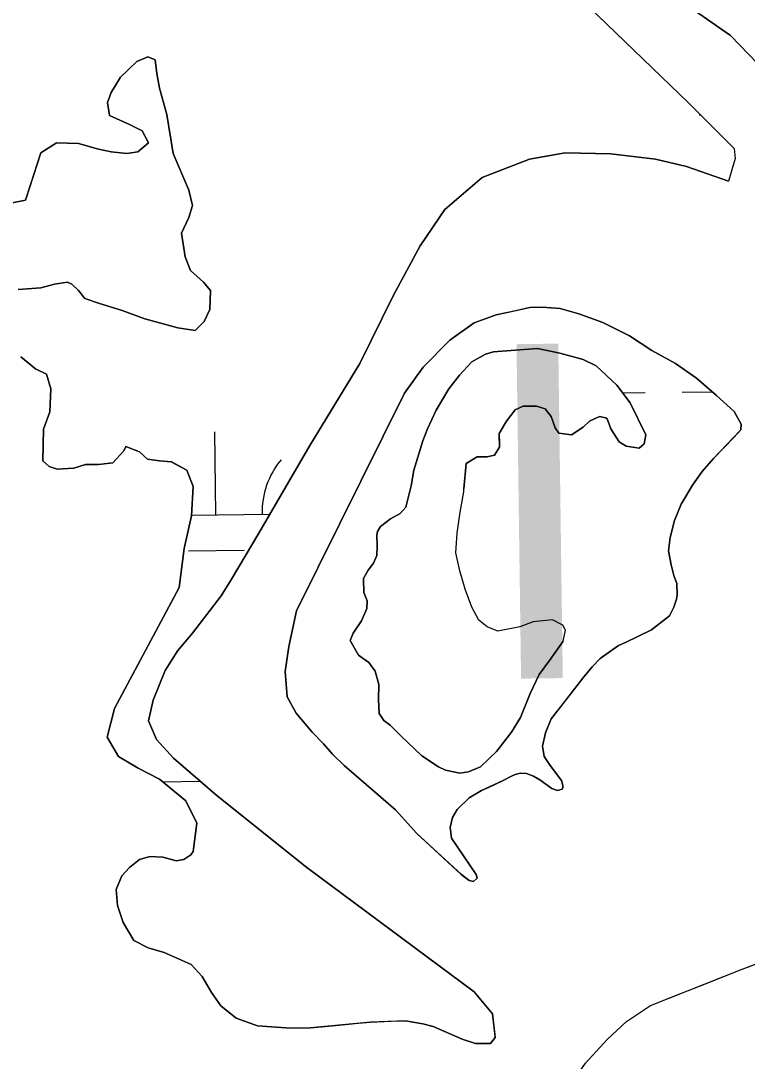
# Model space of a CAD drawing. Extents: x 3694830 to 3732949, y 415201 to 440970.
# Drawn here: x 3722603.6 to 3722918.3, y 422429.9 to 422880.9 of the extents above; entities that cross this region are included whole.
import ezdxf

# ---------------------------------------------------------------- set-up
doc = ezdxf.new("R2010")
doc.units = 0
for name, color, linetype in [('V-TOPO-GNAM-IDEN', 7, 'Continuous'), ('V-TOPO-SHOR', 7, 'Continuous'), ('V-WETL-SWMP', 7, 'Continuous')]:
    doc.layers.add(name, color=color, linetype=linetype)

msp = doc.modelspace()

# ---------------------------------------------------------------- linework, layer by layer
at = {"layer": 'V-TOPO-SHOR'}
for points in [[(3722515.89, 423236.4), (3722564.9, 423200.01), (3722651.84, 423116.96), (3722837.19, 422938.2), (3722882.24, 422894.7), (3722911.1, 422874.53), (3722922.95, 422862.27), (3722926.11, 422850.01), (3722935.2, 422831.43), (3722965.63, 422798.21), (3723006.33, 422758.26), (3723028.07, 422743.63), (3723045.06, 422728.6), (3723084.59, 422693), (3723130.83, 422664.92), (3723152.96, 422652.26), (3723164.04, 422655.02), (3723176.49, 422664.21), (3723180.64, 422667.28), (3723193.3, 422674.78), (3723211.49, 422683.08), (3723237.97, 422684.65), (3723233.63, 422647.98)], [(3722551.85, 423185.78), (3722699.65, 423032.73), (3722822.16, 422913.7), (3722892.9, 422845.28)], [(3722653.87, 422863.22), (3722658.62, 422865.2), (3722661.78, 422864.01), (3722662.57, 422858.08), (3722663.75, 422851.75), (3722666.91, 422840.29), (3722669.67, 422823.29), (3722676.39, 422807.47), (3722677.97, 422800.75), (3722676.38, 422795.61), (3722673.22, 422788.89), (3722674.8, 422778.61), (3722677.17, 422772.68), (3722682.7, 422767.54), (3722685.86, 422763.98), (3722685.46, 422755.68), (3722683.09, 422750.54), (3722679.13, 422746.59), (3722671.62, 422747.78), (3722657.39, 422751.73), (3722647.51, 422755.3), (3722637.23, 422758.46), (3722631.3, 422760.44), (3722628.54, 422764), (3722625.77, 422766.77), (3722623.79, 422767.56), (3722618.26, 422766.77), (3722612.33, 422765.19), (3722602.44, 422764.4)], [(3722597.71, 422801.57), (3722605.62, 422803.15), (3722607.99, 422810.26), (3722612.35, 422823.7), (3722619.07, 422828.05), (3722628.56, 422827.65), (3722637.25, 422825.27), (3722642.79, 422824.09), (3722649.51, 422823.29), (3722654.25, 422824.08), (3722659, 422828.04), (3722656.23, 422833.17), (3722650.7, 422835.94), (3722642, 422839.9), (3722641.22, 422845.43), (3722642.8, 422849.78), (3722646.75, 422856.5), (3722653.87, 422863.22)], [(3722892.9, 422845.28), (3722912.66, 422825.5), (3722913.06, 422821.16), (3722910.26, 422811.35)], [(3722750.52, 422732.33), (3722750.52, 422732.34), (3722765.16, 422761.98), (3722776.63, 422783.32), (3722787.31, 422799.13), (3722803.52, 422812.96), (3722824.08, 422820.86), (3722839.5, 422823.63), (3722859.27, 422823.22), (3722878.64, 422820.84), (3722892.08, 422817.68), (3722910.26, 422811.35)], [(3722915.53, 422703.59), (3722915.73, 422705.96), (3722912.76, 422711.5), (3722905.06, 422718.42), (3722896.36, 422725.93), (3722887.27, 422732.26), (3722877, 422738), (3722867.31, 422744.33), (3722855.85, 422750.06), (3722845.37, 422753.82), (3722837.27, 422756.2), (3722829.56, 422756.79), (3722824.22, 422756.6), (3722817.9, 422755.21), (3722809.6, 422753.44), (3722800.1, 422749.88), (3722789.43, 422742.38), (3722777.96, 422730.72), (3722769.91, 422719.41)], [(3722773.86, 422686.01), (3722777.81, 422698.85), (3722779.79, 422703.99), (3722783.55, 422712.1), (3722789.09, 422721.38), (3722793.64, 422727.31), (3722798.97, 422733.04), (3722804.91, 422736.4), (3722808.46, 422737.39), (3722827.44, 422738.77), (3722837.13, 422736.78), (3722847.21, 422734.01), (3722852.94, 422731.24), (3722861.83, 422722.94), (3722867.56, 422715.23), (3722874.47, 422701.39), (3722873.68, 422697.44), (3722871.51, 422695.66), (3722865.97, 422696.45), (3722862.81, 422698.43), (3722859.25, 422703.96), (3722857.67, 422708.31), (3722857.08, 422708.71), (3722854.31, 422709.3), (3722849.97, 422707.33), (3722847.2, 422704.76), (3722842.25, 422701.4), (3722836.72, 422702.19), (3722835.14, 422704.37), (3722833.36, 422709.31), (3722830.79, 422712.67), (3722827.04, 422713.86), (3722821.31, 422713.86), (3722817.75, 422712.28), (3722813.99, 422707.34), (3722810.82, 422702), (3722811.02, 422697.46), (3722811.02, 422696.07), (3722808.84, 422692.52), (3722805.68, 422691.92), (3722801.33, 422691.93), (3722796.59, 422688.96), (3722795.58, 422677.92)], [(3722603.62, 422735.15), (3722609.94, 422730.01), (3722614.69, 422727.63), (3722616.66, 422721.31), (3722616.26, 422711.42), (3722613.49, 422703.91), (3722613.09, 422690.08), (3722615.86, 422687.7), (3722619.42, 422686.52), (3722626.53, 422686.91), (3722631.67, 422688.49), (3722637.21, 422688.49), (3722643.53, 422689.28), (3722648.28, 422694.41), (3722649.07, 422696.39), (3722655, 422694.02), (3722658.56, 422690.85), (3722663.7, 422690.06), (3722668.83, 422689.66), (3722675.55, 422686.1), (3722678.32, 422678.99), (3722677.52, 422666.34), (3722674.36, 422652.1), (3722672.22, 422635.2)], [(3722672.22, 422635.2), (3722644.21, 422582.78), (3722640.97, 422570.39), (3722646, 422561.95), (3722654.44, 422556.92), (3722663.77, 422552.07), (3722675.08, 422542.73), (3722679.93, 422533.04), (3722678.31, 422520.83), (3722677.24, 422519.39), (3722674.18, 422517.23), (3722670.95, 422516.7), (3722668.44, 422517.42), (3722665.21, 422518.31), (3722659.46, 422518.67), (3722654.97, 422517.23), (3722650.66, 422513.83), (3722647.43, 422510.23), (3722644.92, 422504.31), (3722645.45, 422497.3), (3722647.96, 422489.95), (3722652.63, 422482.22), (3722658.74, 422478.99), (3722665.74, 422477.01), (3722677.41, 422471.81), (3722682.26, 422466.6), (3722686.21, 422459.6), (3722690.34, 422453.85), (3722696.98, 422448.46), (3722706.14, 422445.23), (3722720.5, 422444.15), (3722729.12, 422444.33), (3722740.07, 422445.4), (3722749.95, 422446.3), (3722755.16, 422446.84), (3722764.13, 422447.2), (3722770.24, 422447.38), (3722777.78, 422446.12), (3722782.27, 422444.86), (3722794.84, 422439.47), (3722800.58, 422437.5), (3722807.05, 422437.5), (3722809.2, 422440.19), (3722809.02, 422441.81), (3722807.95, 422450.42), (3722800.05, 422459.94), (3722727.51, 422513.82), (3722688.73, 422544.89), (3722669.7, 422561.23), (3722662.34, 422569.31), (3722658.93, 422577.39), (3722660.9, 422586.36), (3722666.11, 422599.29), (3722671.68, 422607.91), (3722677.96, 422615.45), (3722690.36, 422631.61), (3722694.85, 422638.79), (3722706.7, 422658.72), (3722728.79, 422696.79), (3722750.52, 422732.33)], [(3722769.91, 422719.41), (3722723.04, 422625.14), (3722719.8, 422609.7), (3722718.19, 422598.75), (3722719.08, 422587.79), (3722722.85, 422580.79), (3722729.85, 422572.53), (3722734.7, 422567.5), (3722738.65, 422563.01), (3722743.68, 422557.99), (3722765.94, 422538.77), (3722775.27, 422528.54), (3722794.48, 422510.76), (3722797.9, 422508.24), (3722799.69, 422507.7), (3722801.31, 422509.14), (3722800.95, 422510.76), (3722790.18, 422526.56), (3722789.64, 422531.23), (3722790.72, 422535.54), (3722792.69, 422538.95), (3722797.9, 422543.97), (3722803.29, 422547.21), (3722806.52, 422548.64), (3722812.27, 422551.34), (3722816.22, 422553.49), (3722817.83, 422554.21), (3722820.17, 422554.75), (3722822.68, 422554.57), (3722825.73, 422553.49), (3722828.43, 422551.87), (3722831.12, 422549.9), (3722833.63, 422548.1), (3722835.25, 422547.56), (3722836.15, 422547.2), (3722838.12, 422547.74), (3722838.48, 422548.46), (3722838.48, 422549.36), (3722837.94, 422551.51), (3722832.92, 422557.98), (3722830.4, 422561.93), (3722829.68, 422566.42), (3722830.94, 422572.16), (3722833.46, 422578.27), (3722838.3, 422584.55), (3722842.62, 422590.12), (3722847.1, 422595.86), (3722851.23, 422600.89), (3722854.65, 422604.48), (3722862.55, 422610.04), (3722865.96, 422611.48), (3722876.91, 422616.87), (3722884.63, 422622.97), (3722886.61, 422626.74), (3722887.69, 422630.15), (3722888.05, 422631.95), (3722887.87, 422636.98), (3722886.61, 422640.39), (3722885.35, 422645.06), (3722884.28, 422651.16), (3722885, 422656.91), (3722886.79, 422664.27), (3722889.67, 422671.27), (3722894.7, 422679.53), (3722898.83, 422685.45), (3722903.67, 422691.2), (3722912.48, 422700.18), (3722915.53, 422703.59)], [(3722838.67, 422612.02), (3722832.74, 422603.58), (3722828.25, 422597.48), (3722824.3, 422589.22), (3722820.17, 422578.81), (3722816.22, 422572.52), (3722809.75, 422564.09), (3722802.75, 422557.44), (3722797.54, 422555.29), (3722793.77, 422554.75), (3722787.67, 422556.01), (3722784.62, 422557.44), (3722777.43, 422562.29), (3722768.1, 422571.09), (3722763.61, 422575.58), (3722760.92, 422577.55), (3722758.94, 422580.61), (3722758.58, 422586.71), (3722758.76, 422593.18), (3722757.15, 422598.92), (3722754.46, 422602.69), (3722749.97, 422605.92), (3722746.38, 422612.21), (3722747.63, 422615.44), (3722751.22, 422620.83), (3722753.56, 422626.04), (3722753.74, 422629.45), (3722752.3, 422633.04), (3722752.12, 422639.14), (3722754.1, 422642.74), (3722756.43, 422645.79), (3722757.87, 422649.02), (3722758.05, 422653.15), (3722757.87, 422658), (3722758.23, 422659.43), (3722759.49, 422661.59), (3722763.8, 422665), (3722767.93, 422667.33), (3722770.44, 422670.03), (3722772.78, 422679.36), (3722773.86, 422686.01)], [(3722838.67, 422612.02), (3722839.57, 422616.69), (3722838.49, 422618.84), (3722834, 422621.18), (3722825.56, 422620.28), (3722819.81, 422618.13), (3722810.3, 422616.33), (3722805.63, 422618.13), (3722802.04, 422621.01), (3722798.99, 422626.75), (3722796.11, 422634.47), (3722793.78, 422642.37), (3722792.17, 422650.27), (3722792.71, 422658.71), (3722793.96, 422667.87), (3722795.58, 422676.67), (3722795.58, 422677.92)], [(3722650.84, 422078.78), (3722695.23, 422159.75), (3722727.93, 422212.2), (3722759, 422271.38), (3722775.01, 422301.24), (3722788.47, 422329.89), (3722798.96, 422349.53), (3722804.48, 422359.34), (3722807.3, 422366.74), (3722808.65, 422370.24), (3722815.24, 422381.67), (3722825.6, 422395.66), (3722841.88, 422419.87), (3722848.33, 422429.02), (3722857.62, 422439.24), (3722866.09, 422447.04), (3722876.45, 422454.03), (3722887.21, 422458.33), (3722900.26, 422463.44), (3722916.13, 422469.76), (3722929.04, 422474.6)]]:
    msp.add_lwpolyline(points, dxfattribs=at)
at = {"layer": 'V-WETL-SWMP'}
for p, q in [((3722822.16, 422913.7), (3722892.9, 422845.28)), ((3722911.1, 422874.53), (3722882.24, 422894.7)), ((3722922.95, 422862.27), (3722911.1, 422874.53)), ((3722658.62, 422865.2), (3722653.87, 422863.22)), ((3722661.78, 422864.01), (3722658.62, 422865.2)), ((3722653.87, 422863.22), (3722646.75, 422856.5)), ((3722662.57, 422858.08), (3722661.78, 422864.01)), ((3722646.75, 422856.5), (3722642.8, 422849.78)), ((3722663.75, 422851.75), (3722662.57, 422858.08)), ((3722666.91, 422840.29), (3722663.75, 422851.75)), ((3722642.8, 422849.78), (3722641.22, 422845.43)), ((3722641.22, 422845.43), (3722642, 422839.9)), ((3722892.9, 422845.28), (3722912.66, 422825.5)), ((3722642, 422839.9), (3722650.7, 422835.94)), ((3722669.67, 422823.29), (3722666.91, 422840.29)), ((3722897.54, 422840.08), (3722898.09, 422840.09)), ((3722650.7, 422835.94), (3722656.23, 422833.17)), ((3722656.23, 422833.17), (3722659, 422828.03)), ((3722612.35, 422823.7), (3722605.62, 422803.15)), ((3722619.07, 422828.05), (3722612.35, 422823.7)), ((3722628.56, 422827.65), (3722619.07, 422828.05)), ((3722637.26, 422825.27), (3722628.56, 422827.65)), ((3722642.79, 422824.09), (3722637.26, 422825.27)), ((3722649.51, 422823.29), (3722642.79, 422824.09)), ((3722654.25, 422824.08), (3722649.51, 422823.29)), ((3722659, 422828.03), (3722654.25, 422824.08)), ((3722912.66, 422825.5), (3722913.06, 422821.15)), ((3722676.39, 422807.47), (3722669.67, 422823.29)), ((3722824.08, 422820.86), (3722803.52, 422812.96)), ((3722839.5, 422823.63), (3722824.08, 422820.86)), ((3722859.27, 422823.22), (3722839.5, 422823.63)), ((3722878.64, 422820.84), (3722859.27, 422823.22)), ((3722892.08, 422817.68), (3722878.64, 422820.84)), ((3722913.06, 422821.15), (3722910.26, 422811.35)), ((3722910.26, 422811.35), (3722892.08, 422817.68)), ((3722803.52, 422812.96), (3722787.31, 422799.13)), ((3722677.97, 422800.75), (3722676.39, 422807.47)), ((3722605.62, 422803.15), (3722597.71, 422801.57)), ((3722676.38, 422795.61), (3722677.97, 422800.75)), ((3722787.31, 422799.13), (3722776.63, 422783.32)), ((3722673.22, 422788.89), (3722676.38, 422795.61)), ((3722674.8, 422778.61), (3722673.22, 422788.89)), ((3722776.63, 422783.32), (3722765.16, 422761.98)), ((3722677.17, 422772.68), (3722674.8, 422778.61)), ((3722682.7, 422767.54), (3722677.17, 422772.68)), ((3722602.44, 422764.4), (3722612.33, 422765.19)), ((3722612.33, 422765.19), (3722618.26, 422766.77)), ((3722618.26, 422766.77), (3722623.79, 422767.56)), ((3722623.79, 422767.56), (3722625.77, 422766.77)), ((3722625.77, 422766.77), (3722628.54, 422764)), ((3722685.86, 422763.98), (3722682.7, 422767.54)), ((3722628.54, 422764), (3722631.3, 422760.44)), ((3722685.46, 422755.68), (3722685.86, 422763.98)), ((3722765.16, 422761.98), (3722750.52, 422732.34)), ((3722631.3, 422760.44), (3722637.23, 422758.46)), ((3722637.23, 422758.46), (3722647.51, 422755.3)), ((3722647.51, 422755.3), (3722657.39, 422751.73)), ((3722657.39, 422751.73), (3722671.62, 422747.78)), ((3722683.09, 422750.54), (3722685.46, 422755.68)), ((3722671.62, 422747.78), (3722679.13, 422746.59)), ((3722679.13, 422746.59), (3722683.09, 422750.54)), ((3722609.94, 422730.01), (3722603.62, 422735.15)), ((3722614.69, 422727.63), (3722609.94, 422730.01)), ((3722750.52, 422732.33), (3722728.79, 422696.78)), ((3722750.52, 422732.34), (3722750.52, 422732.33)), ((3722616.66, 422721.31), (3722614.69, 422727.63)), ((3722616.26, 422711.42), (3722616.66, 422721.31)), ((3722890.13, 422719.91), (3722903.15, 422720.07)), ((3722864.31, 422719.6), (3722874.13, 422719.72)), ((3722613.49, 422703.91), (3722616.26, 422711.42)), ((3722613.09, 422690.08), (3722613.49, 422703.91)), ((3722688.16, 422666.76), (3722687.73, 422702.75)), ((3722648.28, 422694.41), (3722643.53, 422689.28)), ((3722649.07, 422696.39), (3722648.28, 422694.41)), ((3722655, 422694.02), (3722649.07, 422696.39)), ((3722658.56, 422690.85), (3722655, 422694.02)), ((3722728.79, 422696.78), (3722706.7, 422658.72)), ((3722615.86, 422687.7), (3722613.09, 422690.08)), ((3722631.67, 422688.49), (3722626.53, 422686.91)), ((3722637.21, 422688.49), (3722631.67, 422688.49)), ((3722643.53, 422689.28), (3722637.21, 422688.49)), ((3722663.7, 422690.06), (3722658.56, 422690.85)), ((3722668.84, 422689.66), (3722663.7, 422690.06)), ((3722675.55, 422686.1), (3722668.84, 422689.66)), ((3722619.42, 422686.52), (3722615.86, 422687.7)), ((3722626.53, 422686.91), (3722619.42, 422686.52)), ((3722678.32, 422678.99), (3722675.55, 422686.1)), ((3722677.52, 422666.34), (3722678.32, 422678.99)), ((3722674.36, 422652.1), (3722677.52, 422666.34)), ((3722677.54, 422666.63), (3722711.52, 422667.04)), ((3722706.7, 422658.72), (3722694.85, 422638.79)), ((3722672.22, 422635.2), (3722674.36, 422652.1)), ((3722676.34, 422651.18), (3722700.34, 422651.47)), ((3722694.85, 422638.79), (3722690.36, 422631.61)), ((3722644.21, 422582.78), (3722672.22, 422635.2)), ((3722690.36, 422631.61), (3722677.97, 422615.45)), ((3722677.97, 422615.45), (3722671.68, 422607.91)), ((3722671.68, 422607.91), (3722666.11, 422599.29)), ((3722666.11, 422599.29), (3722660.9, 422586.36)), ((3722660.9, 422586.36), (3722658.93, 422577.39)), ((3722640.97, 422570.39), (3722644.21, 422582.78)), ((3722658.93, 422577.39), (3722662.34, 422569.31)), ((3722646, 422561.95), (3722640.97, 422570.39)), ((3722662.34, 422569.31), (3722669.7, 422561.23)), ((3722654.44, 422556.92), (3722646, 422561.95)), ((3722669.7, 422561.23), (3722688.73, 422544.88)), ((3722663.77, 422552.07), (3722654.44, 422556.92)), ((3722675.08, 422542.73), (3722663.77, 422552.07)), ((3722665.02, 422551.04), (3722681.33, 422551.24)), ((3722688.73, 422544.88), (3722727.51, 422513.82)), ((3722679.93, 422533.03), (3722675.08, 422542.73)), ((3722678.31, 422520.82), (3722679.93, 422533.03)), ((3722650.66, 422513.82), (3722654.97, 422517.23)), ((3722654.97, 422517.23), (3722659.46, 422518.67)), ((3722659.46, 422518.67), (3722665.21, 422518.31)), ((3722665.21, 422518.31), (3722670.95, 422516.7)), ((3722670.95, 422516.7), (3722674.18, 422517.23)), ((3722674.18, 422517.23), (3722677.24, 422519.39)), ((3722677.24, 422519.39), (3722678.31, 422520.82)), ((3722647.43, 422510.23), (3722650.66, 422513.82)), ((3722727.51, 422513.82), (3722800.05, 422459.94)), ((3722644.92, 422504.31), (3722647.43, 422510.23)), ((3722645.45, 422497.31), (3722644.92, 422504.31)), ((3722647.97, 422489.94), (3722645.45, 422497.31)), ((3722652.63, 422482.22), (3722647.97, 422489.94)), ((3722658.74, 422478.99), (3722652.63, 422482.22)), ((3722665.74, 422477.01), (3722658.74, 422478.99)), ((3722677.41, 422471.81), (3722665.74, 422477.01)), ((3722682.26, 422466.6), (3722677.41, 422471.81)), ((3722686.21, 422459.6), (3722682.26, 422466.6)), ((3722690.34, 422453.85), (3722686.21, 422459.6)), ((3722800.05, 422459.94), (3722807.95, 422450.42)), ((3722696.98, 422448.46), (3722690.34, 422453.85)), ((3722807.95, 422450.42), (3722809.2, 422440.19)), ((3722706.14, 422445.23), (3722696.98, 422448.46)), ((3722720.5, 422444.15), (3722706.14, 422445.23)), ((3722755.16, 422446.84), (3722729.12, 422444.33)), ((3722770.24, 422447.38), (3722755.16, 422446.84)), ((3722777.78, 422446.12), (3722770.24, 422447.38)), ((3722782.27, 422444.86), (3722777.78, 422446.12)), ((3722794.84, 422439.47), (3722782.27, 422444.86)), ((3722729.12, 422444.33), (3722720.5, 422444.15)), ((3722800.58, 422437.5), (3722794.84, 422439.47)), ((3722807.05, 422437.5), (3722800.58, 422437.5)), ((3722809.2, 422440.19), (3722807.05, 422437.5))]:
    msp.add_line(p, q, dxfattribs=at)
for points in [[(3722769.91, 422719.4), (3722777.96, 422730.72), (3722789.43, 422742.38), (3722800.1, 422749.88), (3722809.6, 422753.44), (3722824.22, 422756.6), (3722829.56, 422756.79), (3722837.27, 422756.2), (3722845.37, 422753.82), (3722855.85, 422750.06), (3722867.31, 422744.32), (3722876.99, 422738), (3722887.27, 422732.26), (3722896.36, 422725.93), (3722905.06, 422718.42), (3722912.76, 422711.5), (3722915.73, 422705.96), (3722915.53, 422703.59), (3722912.47, 422700.18), (3722903.68, 422691.2), (3722898.83, 422685.45), (3722894.7, 422679.53), (3722889.67, 422671.27), (3722886.79, 422664.27), (3722885, 422656.91), (3722884.28, 422651.16), (3722885.35, 422645.06), (3722886.61, 422640.39), (3722887.87, 422636.98), (3722888.05, 422631.95), (3722887.69, 422630.15), (3722886.61, 422626.74), (3722884.64, 422622.97), (3722876.91, 422616.87), (3722865.96, 422611.48), (3722862.55, 422610.04), (3722854.65, 422604.48), (3722851.23, 422600.89), (3722847.1, 422595.86), (3722833.46, 422578.27), (3722830.94, 422572.16), (3722829.69, 422566.42), (3722830.4, 422561.93), (3722832.92, 422557.98), (3722837.94, 422551.51), (3722838.48, 422549.36), (3722838.48, 422548.46), (3722838.12, 422547.74), (3722836.15, 422547.2), (3722833.63, 422548.1), (3722828.43, 422551.87), (3722825.73, 422553.49), (3722822.68, 422554.57), (3722820.17, 422554.75), (3722817.83, 422554.21), (3722816.22, 422553.49), (3722812.27, 422551.34), (3722803.29, 422547.21), (3722797.9, 422543.97), (3722792.69, 422538.95), (3722790.72, 422535.54), (3722789.64, 422531.23), (3722790.18, 422526.56), (3722800.95, 422510.76), (3722801.31, 422509.14), (3722799.69, 422507.7), (3722797.9, 422508.24), (3722794.49, 422510.76), (3722775.27, 422528.54), (3722765.94, 422538.77), (3722743.68, 422557.99), (3722738.65, 422563.01), (3722734.7, 422567.5), (3722729.85, 422572.53), (3722722.85, 422580.79), (3722719.08, 422587.79), (3722718.18, 422598.75), (3722719.8, 422609.7), (3722723.03, 422625.14)], [(3722773.85, 422686.01), (3722772.78, 422679.36), (3722770.44, 422670.03), (3722767.93, 422667.33), (3722763.8, 422665), (3722759.49, 422661.59), (3722758.23, 422659.43), (3722757.87, 422658), (3722758.05, 422653.15), (3722757.87, 422649.02), (3722756.43, 422645.79), (3722754.1, 422642.73), (3722752.12, 422639.14), (3722752.3, 422633.04), (3722753.74, 422629.45), (3722753.56, 422626.04), (3722751.22, 422620.83), (3722747.63, 422615.44), (3722746.38, 422612.21), (3722749.97, 422605.93), (3722754.45, 422602.69), (3722757.15, 422598.92), (3722758.76, 422593.18), (3722758.58, 422586.71), (3722758.94, 422580.61), (3722760.92, 422577.55), (3722763.61, 422575.58), (3722768.1, 422571.09), (3722777.43, 422562.29), (3722784.62, 422557.44), (3722787.67, 422556.01), (3722793.77, 422554.75), (3722797.54, 422555.29), (3722802.75, 422557.44), (3722809.75, 422564.08), (3722816.22, 422572.52), (3722820.17, 422578.81), (3722824.3, 422589.22), (3722828.25, 422597.48), (3722832.74, 422603.58), (3722838.67, 422612.02), (3722839.56, 422616.69), (3722838.49, 422618.85), (3722834, 422621.18), (3722825.56, 422620.28), (3722819.81, 422618.13), (3722810.3, 422616.33), (3722805.63, 422618.13), (3722802.04, 422621), (3722798.99, 422626.75), (3722796.11, 422634.47), (3722793.78, 422642.37), (3722792.17, 422650.27), (3722792.71, 422658.71), (3722793.96, 422667.87), (3722795.58, 422676.67), (3722795.58, 422677.92), (3722796.59, 422688.96), (3722801.33, 422691.93), (3722805.68, 422691.92), (3722808.84, 422692.52), (3722811.02, 422696.07), (3722810.82, 422702), (3722813.99, 422707.34), (3722817.75, 422712.28), (3722821.31, 422713.86), (3722827.04, 422713.86), (3722830.79, 422712.67), (3722833.36, 422709.31), (3722835.14, 422704.37), (3722836.72, 422702.19), (3722842.25, 422701.4), (3722847.2, 422704.76), (3722849.96, 422707.33), (3722854.31, 422709.3), (3722857.08, 422708.71), (3722857.67, 422708.31), (3722859.25, 422703.96), (3722862.81, 422698.43), (3722865.97, 422696.45), (3722871.51, 422695.66), (3722873.68, 422697.44), (3722874.47, 422701.39), (3722867.56, 422715.23), (3722861.83, 422722.94), (3722852.94, 422731.24), (3722847.21, 422734.01), (3722837.13, 422736.78), (3722827.44, 422738.77), (3722808.46, 422737.39), (3722804.91, 422736.4), (3722798.98, 422733.04), (3722793.64, 422727.31), (3722789.09, 422721.38), (3722783.55, 422712.1), (3722779.79, 422703.99), (3722777.81, 422698.85)]]:
    msp.add_lwpolyline(points, close=True, dxfattribs=at)
msp.add_lwpolyline([(3722650.84, 422078.78), (3722695.23, 422159.74), (3722727.93, 422212.2), (3722759, 422271.38), (3722775.01, 422301.24), (3722788.47, 422329.89), (3722798.96, 422349.53), (3722804.48, 422359.34), (3722808.65, 422370.24), (3722815.24, 422381.67), (3722825.6, 422395.66), (3722841.88, 422419.87), (3722848.33, 422429.01), (3722857.62, 422439.24), (3722866.09, 422447.04), (3722876.45, 422454.03), (3722916.13, 422469.76), (3722938.32, 422478.1)], dxfattribs=at)
msp.add_arc((3722743.39, 422667.89), 35.25, 139.9115, 181.4552, dxfattribs=at)

# ---------------------------------------------------------------- texts
at = {"layer": 'V-TOPO-GNAM-IDEN'}
msp.add_text('I', height=145, rotation=0.7812, dxfattribs=at).set_placement((3722802.47, 422595.46))

doc.saveas('drawing.dxf')
